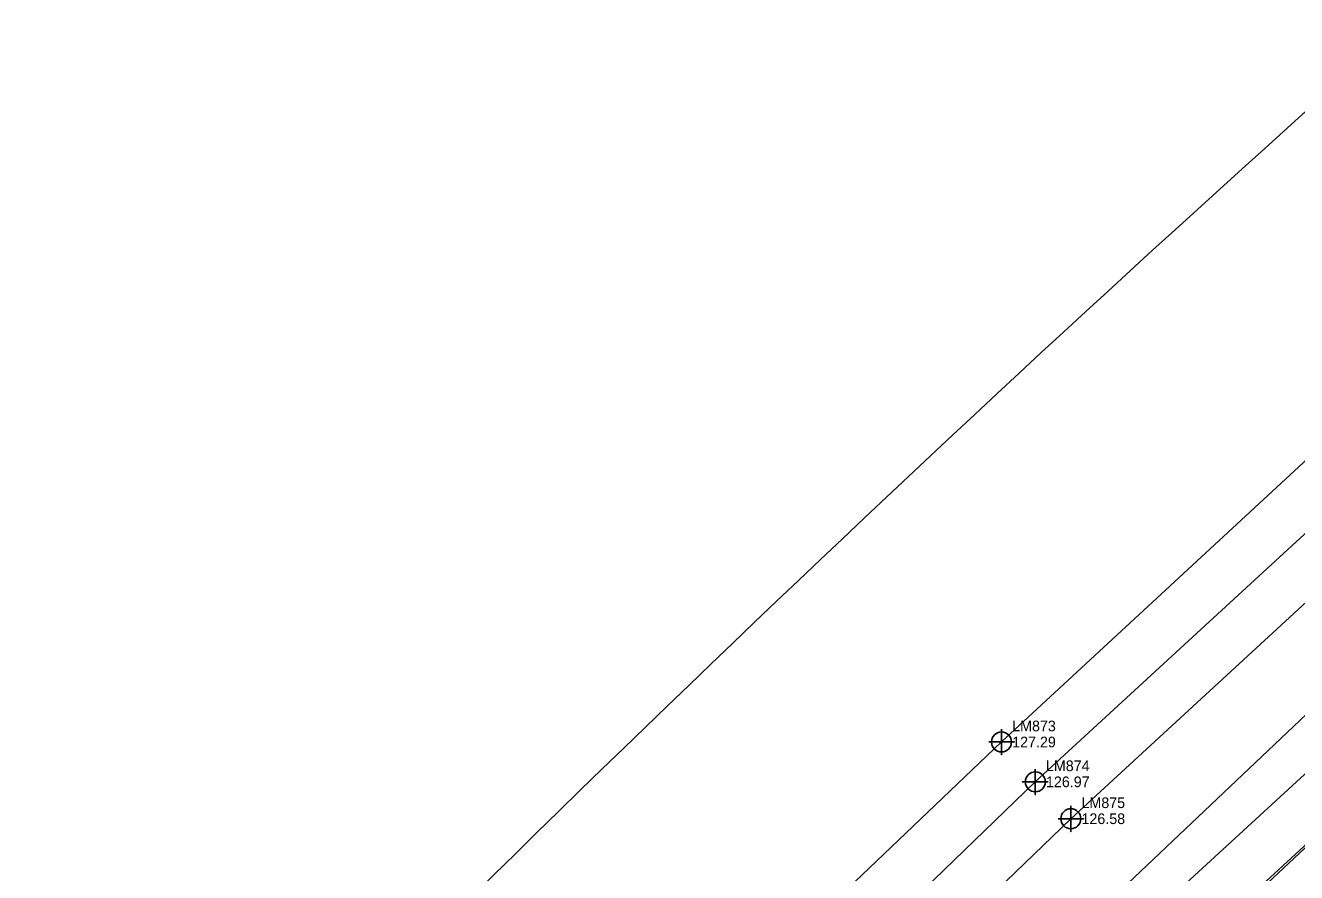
# Model space of a CAD drawing. Extents: x 2262665 to 2270527, y 505476 to 514960.
# Drawn here: x 2263849.8 to 2264147.5, y 507231.5 to 507429.8 of the extents above; entities that cross this region are included whole.
import ezdxf

# ---------------------------------------------------------------- set-up
doc = ezdxf.new("R2010")
doc.units = 0
for name, color, linetype in [('Exist Horizontal Alignment', 7, 'Continuous'), ('Exist Right of Way Control of Access Line', 7, 'Continuous'), ('Exist Roads EOP', 7, 'Continuous'), ('Exist Roads EOP Cogo Elevation', 7, 'Continuous'), ('Exist Roads EOP Cogo Number', 7, 'Continuous'), ('Exist Roads EOP Cogo Point CELL', 7, 'Continuous'), ('Exist Roads EOT', 7, 'Continuous'), ('Exist Roads EOT Cogo Elevation', 7, 'Continuous'), ('Exist Roads EOT Cogo Number', 7, 'Continuous'), ('Exist Roads EOT Cogo Point CELL', 7, 'Continuous'), ('Exist Structure Minor Pipes RCP 15 Inch', 7, 'Continuous')]:
    doc.layers.add(name, color=color, linetype=linetype)

msp = doc.modelspace()

# ---------------------------------------------------------------- linework, layer by layer
at = {"layer": 'Exist Horizontal Alignment'}
msp.add_arc((2268061.07, 503049.99), 5730, 127.616931, 143.020357, dxfattribs=at)
at = {"layer": 'Exist Right of Way Control of Access Line'}
for radius, start, end in [(5830, 127.616931, 136.535841), (5630, 127.61693, 143.64618)]:
    msp.add_arc((2268046.88, 503073.7), radius, start, end, dxfattribs=at)
at = {"layer": 'Exist Roads EOP'}
for points in [[(2263431.28, 506536.92), (2263504.18, 506632.38), (2263573.42, 506719.36), (2263653.32, 506814.81), (2263719.57, 506890.44), (2263791.35, 506970.28), (2263862.84, 507046.6), (2263934.04, 507120.43), (2264000.92, 507188.05), (2264078.44, 507262.04), (2264154.29, 507332.27), (2264223.1, 507393.92), (2264268.87, 507433.64), (2264347.62, 507500.85), (2264430.75, 507568.3)], [(2263469.14, 506547.06), (2263523.2, 506617.87), (2263591.52, 506703.39), (2263671.63, 506798.32), (2263737.3, 506873.35), (2263809.43, 506953.36), (2263881.91, 507030.97), (2263950.99, 507102.74), (2264018.71, 507170.83), (2264094.67, 507244.07), (2264171.61, 507314.81), (2264239.42, 507375.15), (2264284.05, 507413.89), (2264363.42, 507481.09), (2264445.71, 507547.48)], [(2264462.22, 507524.39), (2264380.14, 507457.38), (2264302.14, 507390.91), (2264258.09, 507352.21), (2264191.46, 507293.09), (2264114.06, 507221.95), (2264040.8, 507151.34), (2263971.96, 507081.7), (2263902.78, 507009.86), (2263830.77, 506933.12), (2263758.25, 506852.96), (2263691.26, 506776.11), (2263614.79, 506683.99), (2263546.95, 506598.71), (2263491.29, 506528.51)]]:
    msp.add_lwpolyline(points, dxfattribs=at)
at = {"layer": 'Exist Roads EOP Cogo Point CELL'}
for points in [[(2264078.44, 507265.04), (2264078.44, 507259.04), (2264078.44, 507262.04), (2264081.44, 507262.04), (2264075.44, 507262.04)], [(2264094.67, 507247.07), (2264094.67, 507241.07), (2264094.67, 507244.07), (2264097.67, 507244.07), (2264091.67, 507244.07)]]:
    msp.add_lwpolyline(points, dxfattribs=at)
for centre in [(2264078.44, 507262.04), (2264094.67, 507244.07)]:
    msp.add_circle(centre, 2.34, dxfattribs=at)
at = {"layer": 'Exist Roads EOT'}
for points in [[(2262974.67, 505890.18), (2263029.96, 505977.46), (2263085.9, 506053.49), (2263144.56, 506130.39), (2263201.7, 506208.4), (2263259.29, 506286.49), (2263319.47, 506367.72), (2263384.67, 506453.96), (2263441.56, 506530.42), (2263514.19, 506624.81), (2263582.48, 506711.18), (2263662.29, 506806.28), (2263728.31, 506881.99), (2263800.44, 506961.7), (2263872.73, 507038.89), (2263943.04, 507111.74), (2264010.4, 507179.35), (2264086.35, 507252.71), (2264163.91, 507324.08), (2264231.29, 507384.52), (2264276.65, 507423.96), (2264355.6, 507490.59), (2264438.39, 507557.92)], [(2263556.15, 506590.57), (2263624.13, 506675.94), (2263700.55, 506768.22), (2263767.45, 506844.48), (2263838.89, 506923.58), (2263911.63, 507001.22), (2263980.65, 507072.87), (2264049.48, 507142.32), (2264122.55, 507212.96), (2264199.88, 507284.19), (2264264.92, 507342.07), (2264310.29, 507381.92), (2264387.25, 507447.54), (2264469.24, 507514.31)]]:
    msp.add_lwpolyline(points, dxfattribs=at)
at = {"layer": 'Exist Roads EOT Cogo Point CELL'}
msp.add_lwpolyline([(2264086.35, 507255.71), (2264086.35, 507249.71), (2264086.35, 507252.71), (2264083.35, 507252.71), (2264089.35, 507252.71)], dxfattribs=at)
msp.add_circle((2264086.35, 507252.71), 2.34, dxfattribs=at)
at = {"layer": 'Exist Structure Minor Pipes RCP 15 Inch'}
msp.add_line((2263936.36, 507066.49), (2264284.19, 507395.68), dxfattribs=at)

# ---------------------------------------------------------------- texts
at = {"layer": 'Exist Roads EOP Cogo Elevation'}
for s, p in [('127.29', (2264080.94, 507260.79)), ('126.58', (2264097.17, 507242.82))]:
    msp.add_text(s, height=2.5, dxfattribs=at).set_placement(p)
at = {"layer": 'Exist Roads EOP Cogo Number'}
for s, p in [('LM873', (2264080.94, 507264.54)), ('LM875', (2264097.17, 507246.57))]:
    msp.add_text(s, height=2.5, dxfattribs=at).set_placement(p)
at = {"layer": 'Exist Roads EOT Cogo Elevation'}
msp.add_text('126.97', height=2.5, dxfattribs=at).set_placement((2264088.85, 507251.46))
at = {"layer": 'Exist Roads EOT Cogo Number'}
msp.add_text('LM874', height=2.5, dxfattribs=at).set_placement((2264088.85, 507255.21))

doc.saveas('drawing.dxf')
